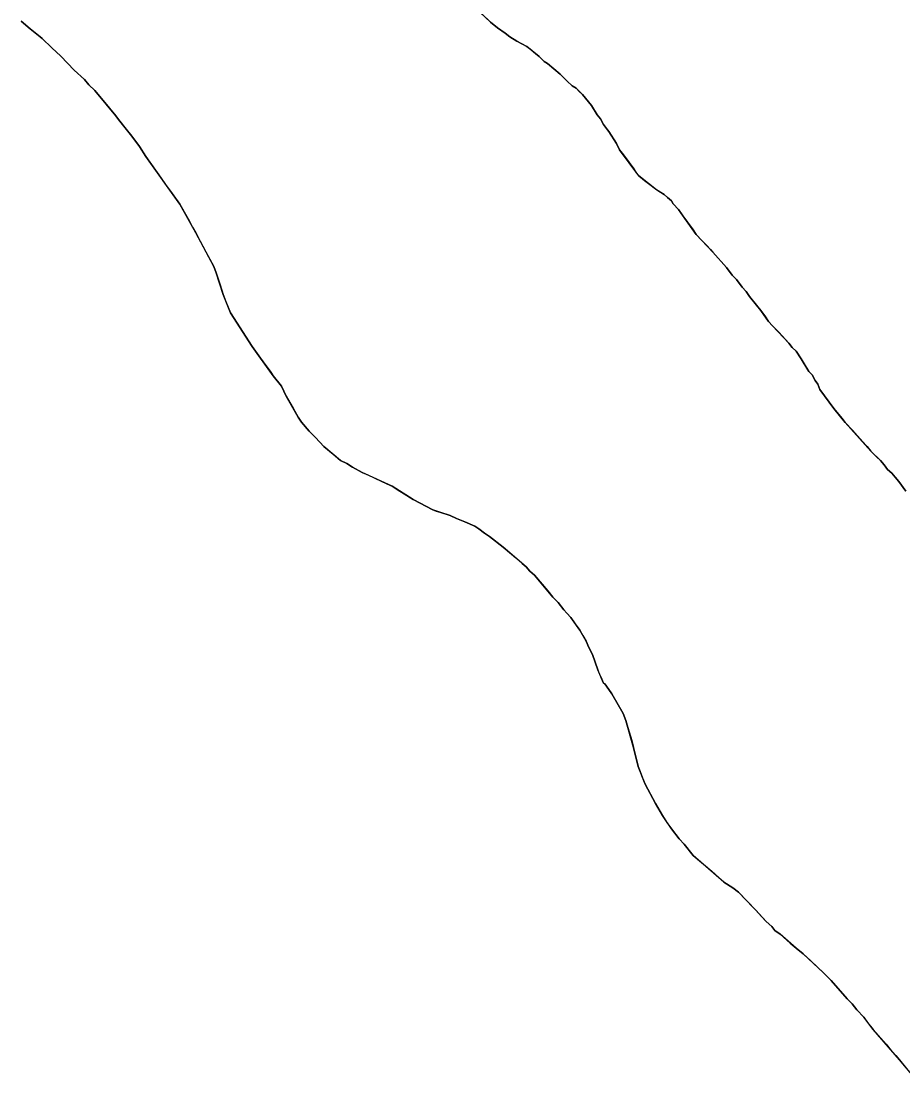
# Model space of a CAD drawing. Extents: x 3172297 to 3210190, y 958463 to 983887.
# Drawn here: x 3179073.9 to 3179362.4, y 964784.9 to 965132.2 of the extents above; entities that cross this region are included whole.
import ezdxf

# ---------------------------------------------------------------- set-up
doc = ezdxf.new("R2010")
doc.units = 0
doc.layers.add('V-SITE-VEGE', color=7, linetype='Continuous')
doc.layers.add('V-TOPO-SHOR', color=7, linetype='Continuous')

msp = doc.modelspace()

# ---------------------------------------------------------------- linework, layer by layer
at = {"layer": 'V-SITE-VEGE'}
for p, q in [((3179227.53, 965131.86), (3179218.96, 965140.17)), ((3179076.87, 965129.72), (3179073.95, 965132.21)), ((3179229.83, 965130), (3179227.53, 965131.86)), ((3179080.84, 965126.6), (3179076.87, 965129.72)), ((3179083.98, 965123.49), (3179080.84, 965126.6)), ((3179232.34, 965128.34), (3179229.83, 965130)), ((3179233.8, 965127.09), (3179232.34, 965128.34)), ((3179236.1, 965125.64), (3179233.8, 965127.09)), ((3179086.9, 965120.79), (3179083.98, 965123.49)), ((3179239.44, 965123.98), (3179236.1, 965125.64)), ((3179243.4, 965120.66), (3179239.44, 965123.98)), ((3179091.29, 965116.22), (3179086.9, 965120.79)), ((3179245.08, 965119), (3179243.4, 965120.66)), ((3179094.64, 965113.1), (3179091.29, 965116.22)), ((3179246.12, 965118.38), (3179245.08, 965119)), ((3179250.3, 965114.85), (3179246.12, 965118.38)), ((3179096.1, 965111.44), (3179094.64, 965113.1)), ((3179252.6, 965112.56), (3179250.3, 965114.85)), ((3179097.99, 965109.57), (3179096.1, 965111.44)), ((3179104.89, 965101.26), (3179097.99, 965109.57)), ((3179254.27, 965111.11), (3179252.6, 965112.56)), ((3179255.52, 965110.28), (3179254.27, 965111.11)), ((3179257.62, 965108.21), (3179255.52, 965110.28)), ((3179260.54, 965104.67), (3179257.62, 965108.21)), ((3179262.43, 965101.55), (3179260.54, 965104.67)), ((3179105.73, 965100.01), (3179104.89, 965101.26)), ((3179110.12, 965094.6), (3179105.73, 965100.01)), ((3179263.48, 965100.3), (3179262.43, 965101.55)), ((3179264.52, 965098.43), (3179263.48, 965100.3)), ((3179266.2, 965096.14), (3179264.52, 965098.43)), ((3179268.71, 965092.19), (3179266.2, 965096.14)), ((3179112.63, 965091.28), (3179110.12, 965094.6)), ((3179269.76, 965090.11), (3179268.71, 965092.19)), ((3179114.72, 965087.95), (3179112.63, 965091.28)), ((3179276.04, 965081.59), (3179269.76, 965090.11)), ((3179125.82, 965072.36), (3179114.72, 965087.95)), ((3179281.88, 965077.02), (3179276.04, 965081.59)), ((3179284.39, 965075.57), (3179281.88, 965077.02)), ((3179285.44, 965074.53), (3179284.39, 965075.57)), ((3179286.69, 965073.49), (3179285.44, 965074.53)), ((3179131.06, 965063), (3179125.82, 965072.36)), ((3179287.32, 965072.46), (3179286.69, 965073.49)), ((3179288.99, 965070.58), (3179287.32, 965072.46)), ((3179294.85, 965062.48), (3179288.99, 965070.58)), ((3179136.93, 965051.97), (3179131.06, 965063)), ((3179300.29, 965056.66), (3179294.85, 965062.48)), ((3179304.68, 965051.67), (3179300.29, 965056.66)), ((3179137.77, 965049.89), (3179136.93, 965051.97)), ((3179306.57, 965049.18), (3179304.68, 965051.67)), ((3179140.08, 965042.81), (3179137.77, 965049.89)), ((3179308.03, 965047.72), (3179306.57, 965049.18)), ((3179309.91, 965045.23), (3179308.03, 965047.72)), ((3179311.17, 965043.78), (3179309.91, 965045.23)), ((3179312.21, 965042.11), (3179311.17, 965043.78)), ((3179142.4, 965036.78), (3179140.08, 965042.81)), ((3179315.98, 965037.54), (3179312.21, 965042.11)), ((3179149.52, 965025.75), (3179142.4, 965036.78)), ((3179318.49, 965034), (3179315.98, 965037.54)), ((3179319.75, 965032.55), (3179318.49, 965034)), ((3179325.18, 965026.94), (3179319.75, 965032.55)), ((3179326.23, 965025.48), (3179325.18, 965026.94)), ((3179156.42, 965016.19), (3179149.52, 965025.75)), ((3179327.48, 965024.24), (3179326.23, 965025.48)), ((3179329.16, 965021.74), (3179327.48, 965024.24)), ((3179331.67, 965017.58), (3179329.16, 965021.74)), ((3179159.15, 965012.86), (3179156.42, 965016.19)), ((3179332.72, 965016.55), (3179331.67, 965017.58)), ((3179333.77, 965014.67), (3179332.72, 965016.55)), ((3179160.61, 965009.54), (3179159.15, 965012.86)), ((3179334.6, 965013.42), (3179333.77, 965014.67)), ((3179335.23, 965011.76), (3179334.6, 965013.42)), ((3179164.59, 965002.67), (3179160.61, 965009.54)), ((3179339.84, 965005.52), (3179335.23, 965011.76)), ((3179343.6, 965000.95), (3179339.84, 965005.52)), ((3179165.64, 965001.01), (3179164.59, 965002.67)), ((3179168.15, 964998.1), (3179165.64, 965001.01)), ((3179170.24, 964996.02), (3179168.15, 964998.1)), ((3179351.97, 964991.6), (3179343.6, 965000.95)), ((3179172.96, 964993.11), (3179170.24, 964996.02)), ((3179178.39, 964988.54), (3179172.96, 964993.11)), ((3179355.1, 964988.48), (3179351.97, 964991.6)), ((3179180.48, 964987.51), (3179178.39, 964988.54)), ((3179356.36, 964987.03), (3179355.1, 964988.48)), ((3179182.36, 964986.27), (3179180.48, 964987.51)), ((3179185.49, 964984.61), (3179182.36, 964986.27)), ((3179195.3, 964980.06), (3179185.49, 964984.61)), ((3179357.41, 964985.57), (3179356.36, 964987.03)), ((3179358.87, 964984.33), (3179357.41, 964985.57)), ((3179361.17, 964981.62), (3179358.87, 964984.33)), ((3179363.47, 964978.51), (3179361.17, 964981.62)), ((3179202.19, 964975.7), (3179195.3, 964980.06)), ((3179208.66, 964972.39), (3179202.19, 964975.7)), ((3179210.95, 964971.56), (3179208.66, 964972.39)), ((3179214.29, 964970.53), (3179210.95, 964971.56)), ((3179216.38, 964969.49), (3179214.29, 964970.53)), ((3179219.09, 964968.46), (3179216.38, 964969.49)), ((3179222.43, 964967.01), (3179219.09, 964968.46)), ((3179223.68, 964966.18), (3179222.43, 964967.01)), ((3179225.56, 964964.73), (3179223.68, 964966.18)), ((3179227.23, 964963.69), (3179225.56, 964964.73)), ((3179231.62, 964960.17), (3179227.23, 964963.69)), ((3179239.14, 964953.73), (3179231.62, 964960.17)), ((3179240.4, 964952.27), (3179239.14, 964953.73)), ((3179241.86, 964951.03), (3179240.4, 964952.27)), ((3179247.93, 964943.76), (3179241.86, 964951.03)), ((3179249.6, 964942.09), (3179247.93, 964943.76)), ((3179251.48, 964939.6), (3179249.6, 964942.09)), ((3179252.53, 964938.56), (3179251.48, 964939.6)), ((3179253.78, 964937.1), (3179252.53, 964938.56)), ((3179256.71, 964932.95), (3179253.78, 964937.1)), ((3179258.81, 964929.41), (3179256.71, 964932.95)), ((3179259.65, 964927.33), (3179258.81, 964929.41)), ((3179260.91, 964925.04), (3179259.65, 964927.33)), ((3179262.59, 964920.05), (3179260.91, 964925.04)), ((3179264.48, 964915.67), (3179262.59, 964920.05)), ((3179264.9, 964915.47), (3179264.48, 964915.67)), ((3179267.2, 964912.14), (3179264.9, 964915.47)), ((3179270.97, 964905.69), (3179267.2, 964912.14)), ((3179271.81, 964903.41), (3179270.97, 964905.69)), ((3179274.34, 964894.66), (3179271.81, 964903.41)), ((3179275.82, 964888.41), (3179274.34, 964894.66)), ((3179278.13, 964882.58), (3179275.82, 964888.41)), ((3179281.48, 964876.34), (3179278.13, 964882.58)), ((3179283.79, 964872.39), (3179281.48, 964876.34)), ((3179286.72, 964868.03), (3179283.79, 964872.39)), ((3179289.23, 964864.7), (3179286.72, 964868.03)), ((3179290.9, 964863.04), (3179289.23, 964864.7)), ((3179293.83, 964859.3), (3179290.9, 964863.04)), ((3179303.86, 964850.58), (3179293.83, 964859.3)), ((3179306.79, 964848.71), (3179303.86, 964850.58)), ((3179308.67, 964847.26), (3179306.79, 964848.71)), ((3179314.31, 964841.44), (3179308.67, 964847.26)), ((3179317.66, 964837.7), (3179314.31, 964841.44)), ((3179319.54, 964836.04), (3179317.66, 964837.7)), ((3179320.58, 964834.79), (3179319.54, 964836.04)), ((3179322.26, 964833.55), (3179320.58, 964834.79)), ((3179327.48, 964828.98), (3179322.26, 964833.55)), ((3179329.78, 964827.11), (3179327.48, 964828.98)), ((3179336.47, 964820.88), (3179329.78, 964827.11)), ((3179338.98, 964818.39), (3179336.47, 964820.88)), ((3179344.21, 964812.36), (3179338.98, 964818.39)), ((3179345.88, 964810.7), (3179344.21, 964812.36)), ((3179347.34, 964808.83), (3179345.88, 964810.7)), ((3179349.64, 964806.34), (3179347.34, 964808.83)), ((3179352.78, 964802.39), (3179349.64, 964806.34)), ((3179361.36, 964792.41), (3179352.78, 964802.39)), ((3179367.63, 964784.93), (3179361.36, 964792.41))]:
    msp.add_line(p, q, dxfattribs=at)
at = {"layer": 'V-TOPO-SHOR'}
for points in [[(3179222.52, 965136.64), (3179227.53, 965131.86), (3179229.83, 965130), (3179232.34, 965128.34), (3179233.8, 965127.09)], [(3179073.95, 965132.21), (3179076.87, 965129.72), (3179078.96, 965128.06), (3179080.84, 965126.6), (3179083.98, 965123.49), (3179086.9, 965120.79), (3179091.29, 965116.22), (3179094.64, 965113.1), (3179096.1, 965111.44), (3179097.99, 965109.57), (3179100.71, 965106.24), (3179104.89, 965101.26), (3179105.73, 965100.01), (3179108.24, 965096.89), (3179110.12, 965094.6), (3179112.63, 965091.28), (3179114.72, 965087.95), (3179119.75, 965080.88), (3179121.21, 965078.8), (3179123.31, 965075.89), (3179123.93, 965075.06), (3179125.82, 965072.36), (3179128.54, 965067.58), (3179130.01, 965064.87), (3179131.06, 965063), (3179132.53, 965060.29), (3179133.37, 965058.63), (3179134.41, 965056.76), (3179136.93, 965051.97), (3179137.77, 965049.89), (3179139.03, 965045.94), (3179140.08, 965042.81), (3179140.92, 965040.52), (3179142.4, 965036.78), (3179149.52, 965025.75), (3179152.24, 965022.01), (3179153.07, 965020.77), (3179155.59, 965017.44), (3179156.42, 965016.19)], [(3179233.8, 965127.09), (3179236.1, 965125.64), (3179239.44, 965123.98), (3179240.69, 965122.94), (3179242.36, 965121.49), (3179243.4, 965120.66), (3179245.08, 965119), (3179246.12, 965118.38), (3179250.3, 965114.85), (3179252.6, 965112.56), (3179254.27, 965111.11), (3179255.52, 965110.28), (3179256.57, 965109.24), (3179257.62, 965108.21), (3179260.54, 965104.67), (3179262.43, 965101.55), (3179263.48, 965100.3), (3179264.52, 965098.43), (3179265.36, 965097.19), (3179266.2, 965096.14), (3179268.71, 965092.19), (3179269.76, 965090.11), (3179270.6, 965089.07), (3179271.64, 965087.62), (3179274.36, 965083.88), (3179275.2, 965082.63), (3179276.04, 965081.59), (3179277.92, 965080.14), (3179279.17, 965079.1), (3179281.89, 965077.02), (3179284.39, 965075.57), (3179285.44, 965074.53), (3179286.69, 965073.49), (3179287.32, 965072.46), (3179288.99, 965070.58), (3179290.46, 965068.51), (3179293.81, 965063.93), (3179294.85, 965062.48), (3179296.74, 965060.4), (3179298.2, 965058.94), (3179299.45, 965057.49), (3179300.29, 965056.66), (3179304.68, 965051.67), (3179306.57, 965049.18), (3179308.03, 965047.72), (3179309.91, 965045.23), (3179311.17, 965043.78), (3179312.21, 965042.11), (3179314.94, 965038.79), (3179315.98, 965037.54), (3179317.45, 965035.46), (3179318.49, 965034), (3179319.75, 965032.55), (3179321.84, 965030.47), (3179325.18, 965026.94), (3179326.23, 965025.48), (3179327.48, 965024.24), (3179329.16, 965021.74), (3179329.79, 965020.7), (3179331.67, 965017.58), (3179332.72, 965016.55), (3179333.77, 965014.67), (3179334.6, 965013.42), (3179335.23, 965011.76), (3179339.84, 965005.52), (3179342.56, 965002.2), (3179343.6, 965000.95), (3179345.91, 964998.46), (3179347.58, 964996.59), (3179350.29, 964993.47), (3179350.71, 964993.05), (3179351.97, 964991.6), (3179353.85, 964989.73), (3179355.1, 964988.48), (3179356.36, 964987.03), (3179357.41, 964985.57), (3179358.87, 964984.33), (3179359.92, 964983.08), (3179361.17, 964981.62), (3179363.47, 964978.51)], [(3179156.42, 965016.19), (3179159.14, 965012.86), (3179160.61, 965009.54), (3179162.92, 965005.58), (3179164.59, 965002.67), (3179165.64, 965001.01), (3179168.15, 964998.1), (3179170.24, 964996.02), (3179172.96, 964993.11), (3179176.72, 964990), (3179178.39, 964988.54), (3179180.48, 964987.51), (3179182.36, 964986.27), (3179185.49, 964984.61), (3179187.37, 964983.78), (3179191.75, 964981.71), (3179193.63, 964980.88), (3179195.3, 964980.06), (3179196.97, 964979.02), (3179199.27, 964977.57), (3179202.19, 964975.7), (3179208.66, 964972.39), (3179209.7, 964971.97), (3179210.95, 964971.56), (3179214.29, 964970.53), (3179216.38, 964969.49), (3179219.09, 964968.46), (3179222.43, 964967.01), (3179223.68, 964966.18), (3179225.56, 964964.73), (3179227.23, 964963.69), (3179231.62, 964960.17), (3179235.8, 964956.64), (3179237.89, 964954.77), (3179239.14, 964953.73), (3179240.4, 964952.27), (3179241.86, 964951.03), (3179246.25, 964945.83), (3179247.93, 964943.76), (3179249.6, 964942.09), (3179251.48, 964939.6), (3179252.53, 964938.56), (3179253.78, 964937.1), (3179255.25, 964935.03), (3179256.71, 964932.95), (3179257.76, 964931.28), (3179258.81, 964929.41), (3179259.65, 964927.33), (3179260.91, 964925.04), (3179262.59, 964920.05), (3179263.01, 964919.01), (3179263.64, 964917.76), (3179264.48, 964915.67), (3179264.9, 964915.47), (3179265.52, 964914.64), (3179267.2, 964912.14), (3179270.97, 964905.69), (3179271.81, 964903.41), (3179272.45, 964901.11), (3179273.71, 964896.95), (3179274.34, 964894.66), (3179275.82, 964888.41), (3179276.45, 964886.75), (3179277.29, 964884.67), (3179278.13, 964882.58), (3179281.48, 964876.34), (3179283.79, 964872.39), (3179285.25, 964870.1), (3179286.72, 964868.03), (3179289.23, 964864.7), (3179290.9, 964863.04), (3179293.83, 964859.3), (3179299.89, 964854.1), (3179302.19, 964852.03), (3179303.86, 964850.58), (3179306.79, 964848.71), (3179308.67, 964847.26), (3179313.48, 964842.27), (3179314.31, 964841.44), (3179316.19, 964839.36), (3179317.66, 964837.7), (3179319.54, 964836.04), (3179320.58, 964834.79), (3179322.26, 964833.55), (3179325.6, 964830.64), (3179327.48, 964828.98), (3179329.78, 964827.11), (3179332.29, 964824.83), (3179336.47, 964820.88), (3179338.98, 964818.39), (3179344.21, 964812.36), (3179345.88, 964810.7), (3179347.34, 964808.83), (3179349.64, 964806.34), (3179350.9, 964804.67), (3179352.78, 964802.39), (3179356.96, 964797.6), (3179358.64, 964795.53), (3179360.1, 964793.87), (3179361.36, 964792.41), (3179364.07, 964789.08)]]:
    msp.add_lwpolyline(points, dxfattribs=at)

doc.saveas('drawing.dxf')
